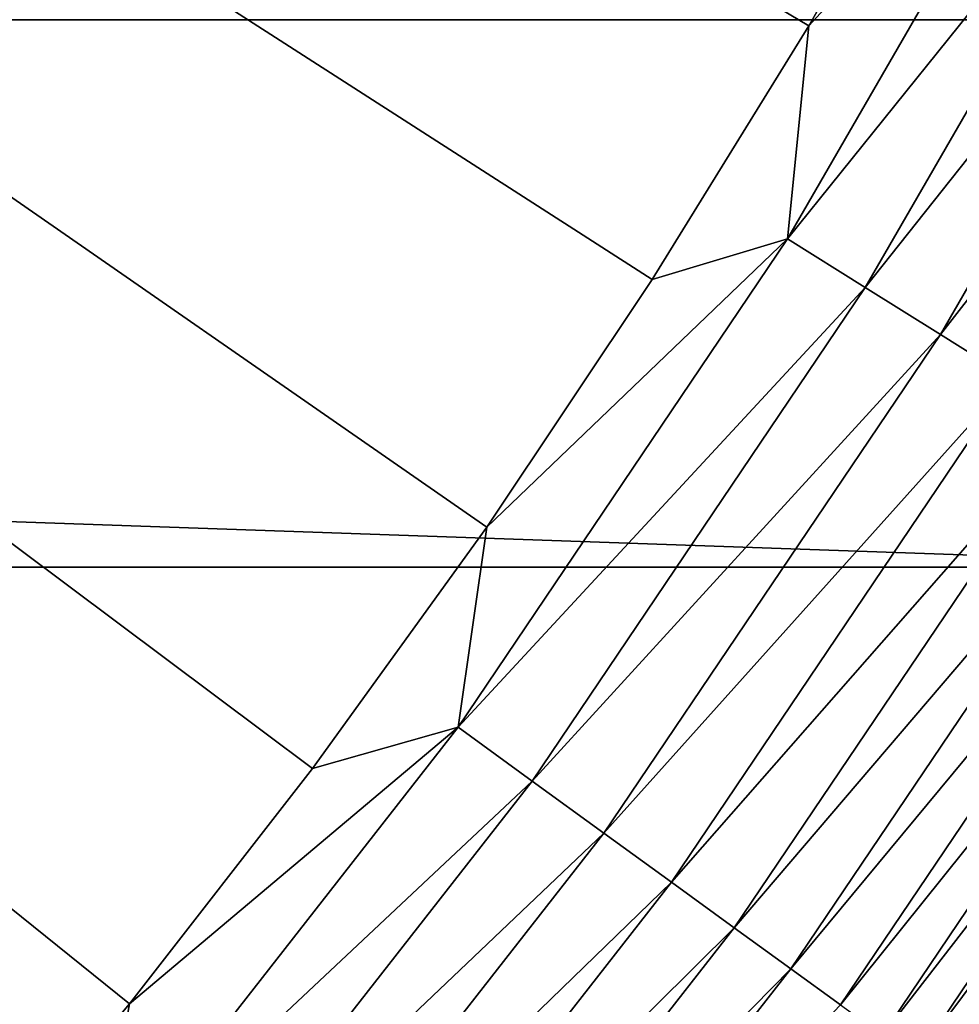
# Model space of a CAD drawing. Header units: metres. Extents: x -24 to 72, y -247 to 22.
# Tile 423 of 573: x 15.87 to 18.2, y -13.01 to -10.56. Entities that reach past the tile are written whole.
import ezdxf

# ---------------------------------------------------------------- set-up
doc = ezdxf.new("R2010")
doc.units = ezdxf.units.M
doc.layers.add('solid_509589_MEDIA_SW0001', color=7, linetype='CONTINUOUS')

msp = doc.modelspace()

# ---------------------------------------------------------------- linework, layer by layer
at = {"layer": 'solid_509589_MEDIA_SW0001'}
for points in [[(17.829311, -10.57862, 132.530869), (18.195526, -9.93551, 132.530869), (0, 0, 132.892746)], [(17.440376, -11.208249, 132.530869), (17.829311, -10.57862, 132.530869), (0, 0, 132.892746)], [(17.029215, -11.823595, 132.530869), (17.440376, -11.208249, 132.530869), (0, 0, 132.892746)], [(16.596352, -12.423874, 132.530869), (17.029215, -11.823595, 132.530869), (0, 0, 132.892746)], [(16.14234, -13.00832, 132.530869), (16.596352, -12.423874, 132.530869), (0, 0, 132.892746)], [(15.667757, -13.576189, 132.530869), (16.14234, -13.00832, 132.530869), (0, 0, 132.892746)], [(19.866144, -10.563422), (-19.866144, -10.563422), (-20.554821, -9.151412)], [(20.554821, -9.151412), (19.866144, -10.563422), (-20.554821, -9.151412)], [(17.776073, -11.107723, 132.5121), (18.507608, -9.84067, 132.5121), (17.829311, -10.57862, 132.530869)], [(18.70886, -9.947678, 132.463425), (18.507608, -9.84067, 132.5121), (17.776073, -11.107723, 132.5121)], [(18.507608, -9.84067, 132.5121), (18.195526, -9.93551, 132.530869), (17.829311, -10.57862, 132.530869)], [(17.969372, -11.228509, 132.463425), (18.70886, -9.947678, 132.463425), (17.776073, -11.107723, 132.5121)], [(18.902872, -10.050835, 132.385696), (18.70886, -9.947678, 132.463425), (17.969372, -11.228509, 132.463425)], [(18.155714, -11.34495, 132.385696), (18.902872, -10.050835, 132.385696), (17.969372, -11.228509, 132.463425)], [(19.08639, -10.148414, 132.280243), (18.902872, -10.050835, 132.385696), (18.155714, -11.34495, 132.385696)], [(18.331978, -11.455091, 132.280243), (19.08639, -10.148414, 132.280243), (18.155714, -11.34495, 132.385696)], [(19.081202, -11.923001), (-19.081202, -11.923001), (-19.866144, -10.563422)], [(19.866144, -10.563422), (19.081202, -11.923001), (-19.866144, -10.563422)], [(17.776073, -11.107723, 132.5121), (17.829311, -10.57862, 132.530869), (17.440376, -11.208249, 132.530869)], [(16.957937, -12.320662, 132.5121), (17.776073, -11.107723, 132.5121), (17.029215, -11.823595, 132.530869)], [(17.969372, -11.228509, 132.463425), (17.776073, -11.107723, 132.5121), (16.957937, -12.320662, 132.5121)], [(17.776073, -11.107723, 132.5121), (17.440376, -11.208249, 132.530869), (17.029215, -11.823595, 132.530869)], [(17.142338, -12.454638, 132.463425), (17.969372, -11.228509, 132.463425), (16.957937, -12.320662, 132.5121)], [(18.155714, -11.34495, 132.385696), (17.969372, -11.228509, 132.463425), (17.142338, -12.454638, 132.463425)], [(17.320105, -12.583792, 132.385696), (18.155714, -11.34495, 132.385696), (17.142338, -12.454638, 132.463425)], [(18.331978, -11.455091, 132.280243), (18.155714, -11.34495, 132.385696), (17.320105, -12.583792, 132.385696)], [(17.488256, -12.705962, 132.280243), (18.331978, -11.455091, 132.280243), (17.320105, -12.583792, 132.385696)], [(18.495209, -11.55709, 132.148819), (18.331978, -11.455091, 132.280243), (17.488256, -12.705962, 132.280243)], [(17.643974, -12.819098, 132.148819), (18.495209, -11.55709, 132.148819), (17.488256, -12.705962, 132.280243)], [(18.64267, -11.649233, 131.993607), (18.495209, -11.55709, 132.148819), (17.643974, -12.819098, 132.148819)], [(17.784649, -12.921303, 131.993607), (18.64267, -11.649233, 131.993607), (17.643974, -12.819098, 132.148819)], [(18.771889, -11.729978, 131.817245), (18.64267, -11.649233, 131.993607), (17.784649, -12.921303, 131.993607)], [(17.907919, -13.010864, 131.817245), (18.771889, -11.729978, 131.817245), (17.784649, -12.921303, 131.993607)], [(18.880695, -11.797969, 131.622665), (18.771889, -11.729978, 131.817245), (17.907919, -13.010864, 131.817245)], [(18.011719, -13.08628, 131.622665), (18.880695, -11.797969, 131.622665), (17.907919, -13.010864, 131.817245)], [(18.967272, -11.852066, 131.413147), (18.880695, -11.797969, 131.622665), (18.011719, -13.08628, 131.622665)], [(16.957937, -12.320662, 132.5121), (17.029215, -11.823595, 132.530869), (16.596352, -12.423874, 132.530869)], [(18.094309, -13.146285, 131.413147), (18.967272, -11.852066, 131.413147), (18.011719, -13.08628, 131.622665)], [(19.030161, -11.891364, 131.192184), (18.967272, -11.852066, 131.413147), (18.094309, -13.146285, 131.413147)], [(18.154305, -13.189875, 131.192184), (19.030161, -11.891364, 131.192184), (18.094309, -13.146285, 131.413147)], [(19.068312, -11.915203, 130.963501), (19.030161, -11.891364, 131.192184), (18.154305, -13.189875, 131.192184)], [(18.202648, -13.225469), (-18.202648, -13.225469), (-19.081202, -11.923001)], [(19.081202, -11.923001), (18.202648, -13.225469), (-19.081202, -11.923001)], [(18.190699, -13.216316, 130.963501), (19.068312, -11.915203, 130.963501), (18.154305, -13.189875, 131.192184)], [(18.190699, -13.216316, 130.963501), (19.081081, -11.923183, 130.73114), (19.068312, -11.915203, 130.963501)], [(18.190699, -13.216316, 130.963501), (18.202883, -13.225168, 130.73114), (19.081081, -11.923183, 130.73114)], [(18.216469, -13.206449, 61.335876), (18.202648, -13.225469), (19.081202, -11.923001)], [(16.057182, -13.473576, 132.5121), (16.957937, -12.320662, 132.5121), (16.14234, -13.00832, 132.530869)], [(17.142338, -12.454638, 132.463425), (16.957937, -12.320662, 132.5121), (16.057182, -13.473576, 132.5121)], [(16.957937, -12.320662, 132.5121), (16.596352, -12.423874, 132.530869), (16.14234, -13.00832, 132.530869)], [(16.231789, -13.620088, 132.463425), (17.142338, -12.454638, 132.463425), (16.057182, -13.473576, 132.5121)], [(17.320105, -12.583792, 132.385696), (17.142338, -12.454638, 132.463425), (16.231789, -13.620088, 132.463425)], [(16.400112, -13.761328, 132.385696), (17.320105, -12.583792, 132.385696), (16.231789, -13.620088, 132.463425)], [(17.488256, -12.705962, 132.280243), (17.320105, -12.583792, 132.385696), (16.400112, -13.761328, 132.385696)], [(16.559332, -13.89493, 132.280243), (17.488256, -12.705962, 132.280243), (16.400112, -13.761328, 132.385696)], [(17.643974, -12.819098, 132.148819), (17.488256, -12.705962, 132.280243), (16.559332, -13.89493, 132.280243)], [(16.706779, -14.018653, 132.148819), (17.643974, -12.819098, 132.148819), (16.559332, -13.89493, 132.280243)], [(17.784649, -12.921303, 131.993607), (17.643974, -12.819098, 132.148819), (16.706779, -14.018653, 132.148819)], [(16.839981, -14.130422, 131.993607), (17.784649, -12.921303, 131.993607), (16.706779, -14.018653, 132.148819)], [(17.907919, -13.010864, 131.817245), (17.784649, -12.921303, 131.993607), (16.839981, -14.130422, 131.993607)], [(16.057182, -13.473576, 132.5121), (16.14234, -13.00832, 132.530869), (15.667757, -13.576189, 132.530869)]]:
    msp.add_3dface(points, dxfattribs=at)

doc.saveas('drawing.dxf')
